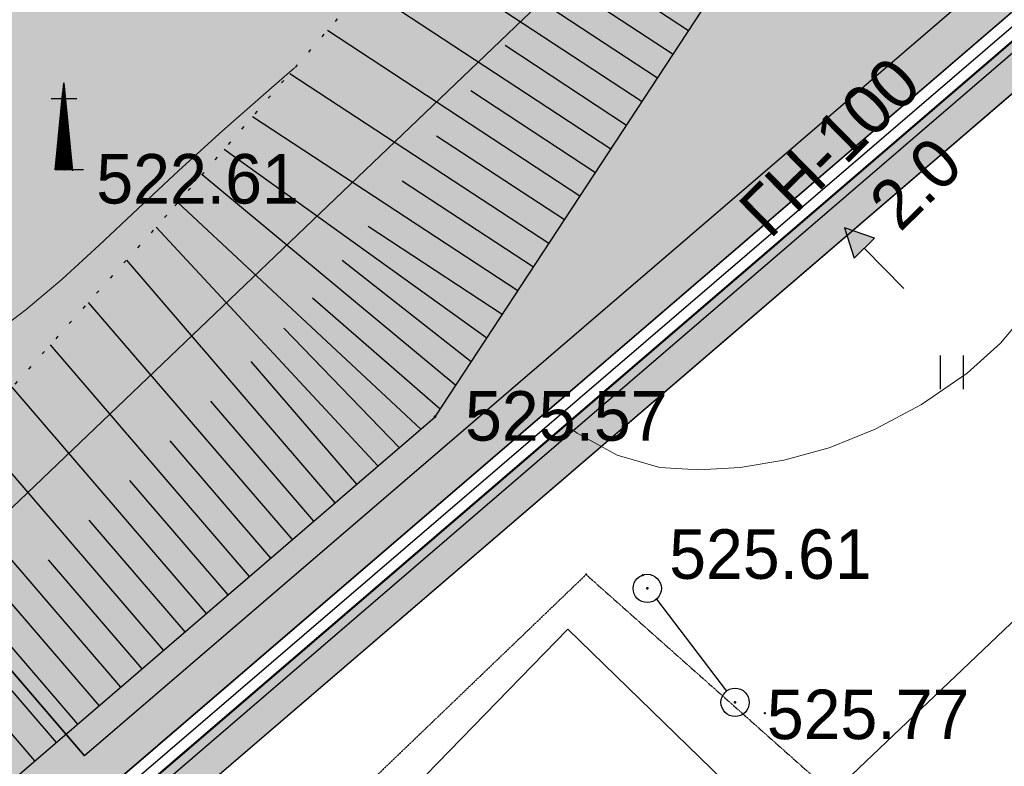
# Model space of a CAD drawing. Header units: millimetres. Extents: x 767170 to 66149698, y -983507 to 2493658.
# Tile 391 of 656: x 4655987 to 4673388, y -729797 to -716604. Entities that reach past the tile are written whole.
import ezdxf

# ---------------------------------------------------------------- set-up
doc = ezdxf.new("R2010")
doc.units = ezdxf.units.MM
for name, pattern in [('Д_ТРОТ_ТРУБА', [3, 1.5, -1.5]), ('ДОРОГИ_ГРУНТ', [7, 5, -2]), ('Контура низ откосов  Штриховая 0.1-0.5 - - - - - - -', [0.6, 0.1, -0.5])]:
    doc.linetypes.add(name, pattern=pattern)
for name, color, linetype in [('(004) Точки рельефа', 7, 'Continuous'), ('(007) Здания', 7, 'Continuous'), ('(013) Газ', 30, 'ИК_Газопровод -------г--------'), ('(022) Возд. Линии', 7, 'Continuous'), ('(025) Дорога', 7, 'Continuous'), ('(028) Гидротехн.', 7, 'Continuous'), ('(031) Горизонтали', 42, 'Continuous'), ('(035) Откосы', 7, 'Continuous'), ('(036) Растительность', 7, 'Continuous'), ('(040) Ограда', 7, 'Continuous'), ('METALL OG', 7, 'Continuous'), ('Пикет', 7, 'Continuous')]:
    doc.layers.add(name, color=color, linetype=linetype)
doc.layers.add('ВВГ 3х2.5', color=5, linetype='Continuous', lineweight=40)
doc.styles.add('BM-431', font='txt')
doc.styles.add('COMPLEX', font='tahoma.ttf')
doc.styles.add('D-431', font='txt')
doc.styles.add('FAYZXON', font='GOTHICB.TTF')
doc.styles.add('S', font='txtwr', dxfattribs={"oblique": 15})
doc.styles.get("Standard").update_dxf_attribs({"font": 'isocpeui.ttf'})
doc.linetypes.add('FENCELINE1', pattern='A,6.35,-2.54,[133,ltypeshp.shx,S=2.54,R=0,X=-2.54,Y=0],-2.54,25.4', length=36.83)
doc.linetypes.add('GAZ_VOZDUSH', pattern='A,1,-2,["~",Standard,S=3,R=0,X=-1.5,Y=-1.5],-1,10', length=14)
doc.linetypes.add('ИК_Газопровод -------г--------', pattern='A,9,-0.6,["Г",Standard,S=1.2,R=0,X=0,Y=-0.6],-1.2', length=10.8)
doc.linetypes.add('ОГРАДА_БЕТ', pattern='A,4,["|",Standard,S=0.8,R=0,X=0,Y=-0.8],4', length=8)
doc.dimstyles.new('MAGENTA genplan dimension', dxfattribs={"dimtxt": 1000, "dimasz": 500, "dimexe": 200, "dimexo": 300, "dimgap": 100, "dimtad": 1, "dimdec": 1, "dimlfac": 0.001, "dimzin": 1, "dimtxsty": 'FAYZXON', "dimblk": 'OBLIQUE', "dimcen": 0, "dimclrd": 142, "dimclre": 142, "dimclrt": 6, "dimadec": 0, "dimazin": 0, "dimtfac": 1, "dimtdec": 1, "dimtmove": 0, "dimatfit": 3, "dimldrblk": 'OBLIQUE', "dimfxl": 1, "dimlwd": 30, "dimlwe": 30, "dimarcsym": 0})

# ---------------------------------------------------------------- blocks, each defined once
blk = doc.blocks.new('_Oblique')
at = {"color": 0, "linetype": 'ByBlock', "lineweight": -2}
blk.add_line((-0.5, -0.5), (0.5, 0.5), dxfattribs=at)
blk = doc.blocks.new('*D294')
at = {"color": 142, "lineweight": 30, "transparency": 16777216}
for p, q in [((1989123, -731441), (1989123, -731185)), ((1992223, -731441), (1992223, -731185)), ((1989123, -731385), (1992223, -731385))]:
    blk.add_line(p, q, dxfattribs=at)
at = {"color": 142, "lineweight": 30, "transparency": 16777216, "xscale": 500, "yscale": 500, "zscale": 500, "rotation": 180}
blk.add_blockref('_Oblique', (1989123, -731385), dxfattribs=at)
at = {"color": 142, "lineweight": 30, "transparency": 16777216, "xscale": 500, "yscale": 500, "zscale": 500}
blk.add_blockref('_Oblique', (1992223, -731385), dxfattribs=at)
at = {"color": 6, "transparency": 16777216, "insert": (1990673, -730689), "char_height": 1000, "attachment_point": 5, "style": 'FAYZXON'}
blk.add_mtext('3,1', dxfattribs=at)
blk = doc.blocks.new('*D295')
at = {"color": 142, "lineweight": 30, "transparency": 16777216}
for p, q in [((1986356, -727461), (1986356, -724361)), ((1986433, -724361), (1986556, -724361)), ((1986433, -727461), (1986556, -727461))]:
    blk.add_line(p, q, dxfattribs=at)
at = {"color": 142, "lineweight": 30, "transparency": 16777216, "xscale": 500, "yscale": 500, "zscale": 500}
for p, rotation in [((1986356, -724361), 90), ((1986356, -727461), 270)]:
    blk.add_blockref('_Oblique', p, dxfattribs=dict(at, rotation=rotation))
at = {"color": 6, "transparency": 16777216, "insert": (1985661, -725911), "char_height": 1000, "attachment_point": 5, "rotation": 90, "style": 'FAYZXON'}
blk.add_mtext('3,1', dxfattribs=at)
blk = doc.blocks.new('I04010')
for p, q in [((-0.412273, 0.007146), (-0.412273, 1.207146)), ((0.387727, 1.207146), (0.387727, 0.007146))]:
    blk.add_line(p, q)
blk = doc.blocks.new('U1061-flat-5')
at = {"layer": '(022) Возд. Линии'}
blk.add_circle((0, 0), 0.25, dxfattribs=at)
at = {"color": 4, "oblique": 15}
blk.add_attdef('Z', (0.797, -0.495), '', height=1, dxfattribs=at)
blk = doc.blocks.new('U1061-flat-6')
at = {"layer": '(022) Возд. Линии'}
blk.add_circle((0, 0), 0.25, dxfattribs=at)
at = {"color": 4, "oblique": 15}
blk.add_attdef('Z', (0.797, -0.495), '', height=1, dxfattribs=at)
blk = doc.blocks.new('I03042-flat-1')
at = {"layer": '(028) Гидротехн.'}
for p, q in [((-0.012, 0), (0.144, 1.536)), ((0.132, 0), (0.132, 1.416)), ((0.138, 0), (0.138, 1.482)), ((0.144, 1.536), (0.294, -0.018)), ((0.144, 0), (0.144, 1.536)), ((0.15, 0), (0.15, 1.47)), ((0.156, 0), (0.156, 1.41)), ((-0.078, 1.26), (0.372, 1.26)), ((0.108, 0), (0.108, 1.236)), ((0.114, 0), (0.114, 1.296)), ((0.12, 0), (0.12, 1.356)), ((0.162, 0), (0.162, 1.35)), ((0.168, 0), (0.168, 1.29)), ((0.174, 0), (0.174, 1.224)), ((0.09, 0), (0.09, 1.056)), ((0.096, 0), (0.096, 1.116)), ((0.102, 0), (0.102, 1.176)), ((0.18, 0), (0.18, 1.164)), ((0.186, 0), (0.186, 1.104)), ((0.078, 0), (0.078, 0.93)), ((0.084, 0), (0.084, 0.996)), ((0.192, 0), (0.192, 1.044)), ((0.198, 0), (0.198, 0.978)), ((0.204, 0), (0.204, 0.918)), ((0.06, 0), (0.06, 0.75)), ((0.066, 0), (0.066, 0.81)), ((0.072, 0), (0.072, 0.87)), ((0.21, 0), (0.21, 0.858)), ((0.216, 0), (0.216, 0.798)), ((0.222, 0), (0.222, 0.732)), ((0.042, 0), (0.042, 0.57)), ((0.048, 0), (0.048, 0.63)), ((0.054, 0), (0.054, 0.69)), ((0.228, 0), (0.228, 0.672)), ((0.234, 0), (0.234, 0.612)), ((0.24, 0), (0.24, 0.552)), ((0.024, 0), (0.024, 0.384)), ((0.03, 0), (0.03, 0.444)), ((0.036, 0), (0.036, 0.504)), ((0.246, 0), (0.246, 0.486)), ((0.252, 0), (0.252, 0.426)), ((0.258, 0), (0.258, 0.366)), ((0.006, 0), (0.006, 0.204)), ((0.012, 0), (0.012, 0.264)), ((0.018, 0), (0.018, 0.324)), ((0.264, 0), (0.264, 0.306)), ((0.27, 0), (0.27, 0.24)), ((0.276, 0), (0.276, 0.18)), ((-0.012, 0), (-0.012, 0.018)), ((0.492, 0), (-0.012, 0)), ((-0.006, 0), (-0.006, 0.078)), ((0, 0), (0, 0.144)), ((0.282, 0), (0.282, 0.12)), ((0.288, 0), (0.288, 0.06)), ((0.294, -0.006), (0.294, 0))]:
    blk.add_line(p, q, dxfattribs=at)
for points in [[(0.186, 1.02), (0.186, 0.9), (0.654, 1.02), (0.54, 0.9)], [(0.654, 1.02), (0.54, 0.9), (0.672, 0.762), (0.552, 0.756)]]:
    blk.add_trace(points, dxfattribs=at)
at = {"color": 4, "style": 'S', "oblique": 15, "width": 1.035276}
blk.add_attdef('Z', (1.033, -0.095), '', height=1.159, dxfattribs=at)
blk = doc.blocks.new('wef-flat-7')
at = {"layer": '(025) Дорога', "linetype": 'Д_ТРОТ_ТРУБА'}
blk.add_hatch(color=0, dxfattribs=at).paths.add_polyline_path([(-1754815.989, -1398303.214), (-1754815.633, -1398302.864), (-1754816.161, -1398302.682)])
at = {"layer": '(022) Возд. Линии', "color": 0}
for points in [[(-1754816.161, -1398302.682), (-1754815.989, -1398303.214)], [(-1754815.11, -1398303.752), (-1754815.811, -1398303.039)]]:
    blk.add_lwpolyline(points, dxfattribs=at)
at = {"layer": '(025) Дорога', "color": 0, "linetype": 'Д_ТРОТ_ТРУБА'}
blk.add_lwpolyline([(-1754815.989, -1398303.214), (-1754815.633, -1398302.864), (-1754816.161, -1398302.682), (-1754815.989, -1398303.214)], close=True, dxfattribs=at)
blk.add_lwpolyline([(-1754815.989, -1398303.214), (-1754815.633, -1398302.864)], dxfattribs=at)
blk = doc.blocks.new('A$C05d28b1e')
at = {"layer": '(004) Точки рельефа', "color": 7, "linetype": 'ByBlock'}
blk.add_point((-75974, -121690), dxfattribs=at)
at = {"layer": '(004) Точки рельефа', "color": 7, "linetype": 'ByBlock', "lineweight": -2}
for p in [(-69421, -126056), (-65671, -129089), (-64118, -131102)]:
    blk.add_point(p, dxfattribs=at)
at = {"layer": '(013) Газ', "linetype": 'GAZ_VOZDUSH', "ltscale": 600, "flags": 128}
for points in [[(139039, 153682), (138885, 152734), (135454, 145357), (130316, 142546), (115842, 109039), (104824, 79051), (99727, 68744), (82201, 34139), (52809, 3628), (56082, -3749), (32593, -24350), (33828, -29046), (31852, -35564), (-6995, -77251), (-10648, -79274), (-22017, -90450), (-29954, -94459), (-74554, -132816), (-76953, -135094)], [(-29501, -81599), (-34885, -86796), (-57126, -108761), (-84722, -135134), (-87949, -138482), (-84911, -141883), (-86034, -142931)]]:
    blk.add_lwpolyline(points, dxfattribs=at)
at = {"layer": '(022) Возд. Линии', "linetype": 'ДОРОГИ_ГРУНТ', "ltscale": 600}
blk.add_lwpolyline([(-65507, -129278), (-64269, -130903)], dxfattribs=at)
at = {"layer": '(031) Горизонтали', "color": 42, "linetype": 'Continuous', "lineweight": 0, "ltscale": 600}
for points in [[(-67111, -126195), (-66907, -126346), (-66200, -126735), (-65446, -126949), (-64760, -126991), (-64026, -126952), (-63254, -126825), (-62457, -126603), (-61644, -126277), (-60826, -125841), (-60014, -125287), (-59426, -124756), (-58898, -124125), (-58410, -123403), (-57942, -122598), (-57473, -121717), (-56981, -120768), (-56447, -119760), (-55850, -118700), (-55168, -117596), (-54477, -116535), (-53738, -115399), (-52973, -114229), (-52713, -113832)], [(-77269, -124632), (-76648, -124161), (-76013, -123622), (-75357, -123025), (-74671, -122382), (-73948, -121703), (-73179, -121000), (-72358, -120281), (-71902, -119891)]]:
    blk.add_lwpolyline(points, dxfattribs=at)
blk.add_lwpolyline([(-68722, -124991), (-68722, -124991)], close=True, dxfattribs=at)
at = {"layer": '(035) Откосы', "ltscale": 600}
for p, q in [((-69338, -116940), (-65215, -119646)), ((-70000, -117702), (-65763, -120482)), ((-66974, -117893), (-64941, -119228)), ((-70662, -118464), (-66312, -121318)), ((-67579, -118692), (-65489, -120064)), ((-71323, -119225), (-66860, -122153)), ((-68184, -119491), (-66038, -120900)), ((-71985, -119987), (-67409, -122989)), ((-68789, -120290), (-66586, -121736)), ((-72647, -120749), (-67957, -123825)), ((-69394, -121089), (-67135, -122571)), ((-73147, -121325), (-68506, -124661)), ((-73537, -121774), (-69054, -125497)), ((-69999, -121888), (-67683, -123407)), ((-73964, -122266), (-69673, -126272)), ((-74352, -122705), (-70431, -126924)), ((-70605, -122686), (-68232, -124243)), ((-74875, -123286), (-71189, -127575)), ((-71062, -123290), (-68780, -125079)), ((-75549, -124036), (-71948, -128227)), ((-71586, -123953), (-69329, -125915)), ((-72095, -124492), (-70052, -126598)), ((-76223, -124785), (-72706, -128878)), ((-72674, -125080), (-70810, -127249)), ((-76897, -125535), (-73465, -129530)), ((-73390, -125781), (-71569, -127901)), ((-77571, -126285), (-74223, -130182)), ((-74106, -126482), (-72327, -128553)), ((-78245, -127035), (-74981, -130833)), ((-74823, -127182), (-73085, -129204)), ((-78919, -127784), (-75740, -131485)), ((-75539, -127883), (-73844, -129856)), ((-79593, -128534), (-76498, -132136)), ((-76255, -128583), (-74602, -130507)), ((-76971, -129284), (-75360, -131159)), ((-77687, -129985), (-76119, -131810))]:
    blk.add_line(p, q, dxfattribs=at)
at = {"layer": '(035) Откосы', "linetype": 'Контура низ откосов  Штриховая 0.1-0.5 - - - - - - -', "ltscale": 600}
blk.add_lwpolyline([(-58043, -62121), (-51597, -72270), (-40161, -84572), (-36241, -91710), (-36416, -92038), (-37251, -92867), (-52689, -103803), (-66190, -113316), (-74159, -122490), (-84579, -134080)], dxfattribs=at)
at = {"layer": '(035) Откосы', "ltscale": 600}
blk.add_lwpolyline([(-82186, -137023), (-69421, -126056), (-64578, -118675), (-47013, -107040), (-32314, -93471), (-31996, -93107), (-31938, -92630), (-37675, -83853), (-49817, -71663), (-58043, -62121)], dxfattribs=at)
at = {"layer": '(040) Ограда', "linetype": 'ОГРАДА_БЕТ', "ltscale": 600, "flags": 128}
blk.add_lwpolyline([(-84579, -134080), (-82186, -137023), (-81425, -137959), (-27799, -91911)], dxfattribs=at)
at = {"layer": '(040) Ограда', "ltscale": 600}
blk.add_lwpolyline([(-84889, -134332), (-82496, -137275), (-81476, -138531), (-27538, -92214)], dxfattribs=at)
at = {"layer": '(022) Возд. Линии', "xscale": 1000, "yscale": 1000, "zscale": 1000}
for name, p in [('I03042-flat-1', (-76124, -121690)), ('wef-flat-7', (1754753976, 1398179963)), ('U1061-flat-5', (-65671, -129089)), ('U1061-flat-6', (-64118, -131102))]:
    blk.add_blockref(name, p, dxfattribs=at)
at = {"layer": '(036) Растительность', "linetype": 'Continuous', "xscale": 500, "yscale": 500, "zscale": 500}
blk.add_blockref('I04010', (-60280, -125574), dxfattribs=at)
at = {"layer": '(004) Точки рельефа', "linetype": 'ByBlock', "char_height": 875, "attachment_point": 4, "style": 'D-431'}
for s, insert in [('522.61', (-75407, -121856)), ('525.57', (-68891, -126046)), ('525.61', (-65283, -128488)), ('525.77', (-63557, -131321))]:
    blk.add_mtext(s, dxfattribs=dict(at, insert=insert))
at = {"layer": '(013) Газ', "color": 0, "linetype": 'Continuous', "style": 'BM-431'}
for s, p in [('ГН-100', (-63503, -122933)), ('2.0', (-61203, -122809))]:
    blk.add_text(s, height=875, rotation=44.5088, dxfattribs=at).set_placement(p)
blk = doc.blocks.new('asdaw1234141')
at = {"layer": '(004) Точки рельефа', "color": 7, "linetype": 'ByBlock', "lineweight": -2}
for p in [(-53756, -63887), (-50006, -66920), (-48453, -68933)]:
    blk.add_point(p, dxfattribs=at)
at = {"layer": '(007) Здания', "elevation": 525677}
blk.add_lwpolyline([(-57044, -73433), (-51409, -67639), (-48226, -70734), (-53861, -76528)], close=True, dxfattribs=at)
at = {"layer": '(013) Газ', "linetype": 'GAZ_VOZDUSH', "ltscale": 600, "flags": 128}
blk.add_lwpolyline([(-13836, -19430), (-19220, -24627), (-41461, -46592), (-69057, -72965), (-72284, -76313), (-69246, -79714), (-70369, -80762)], dxfattribs=at)
at = {"layer": '(022) Возд. Линии', "linetype": 'ДОРОГИ_ГРУНТ', "ltscale": 600}
blk.add_lwpolyline([(-49842, -67109), (-48604, -68734)], dxfattribs=at)
at = {"layer": '(025) Дорога', "linetype": 'Д_ТРОТ_ТРУБА', "elevation": 525688}
blk.add_lwpolyline([(-51087, -66676), (-58070, -73377), (-51457, -80093), (-44337, -72674), (-51087, -66676)], dxfattribs=at)
at = {"layer": '(031) Горизонтали', "color": 42, "linetype": 'Continuous', "lineweight": 0, "ltscale": 600}
blk.add_lwpolyline([(-51446, -64026), (-51242, -64177), (-50535, -64566), (-49781, -64780), (-49095, -64822), (-48361, -64783), (-47589, -64656), (-46792, -64434), (-45979, -64108), (-45161, -63672), (-44349, -63118), (-43761, -62587), (-43233, -61956), (-42745, -61234), (-42277, -60429), (-41808, -59548), (-41316, -58599), (-40782, -57591), (-40185, -56531), (-39503, -55427), (-38812, -54366), (-38073, -53230), (-37308, -52060), (-37048, -51663)], dxfattribs=at)
blk.add_lwpolyline([(-53057, -62822), (-53057, -62822)], close=True, dxfattribs=at)
at = {"layer": '(035) Откосы', "ltscale": 600}
for p, q in [((-53673, -54771), (-49550, -57477)), ((-54335, -55533), (-50098, -58313)), ((-51309, -55724), (-49276, -57059)), ((-54997, -56295), (-50647, -59149)), ((-51914, -56523), (-49824, -57895)), ((-55658, -57056), (-51195, -59984)), ((-52519, -57322), (-50373, -58731)), ((-56320, -57818), (-51744, -60820)), ((-53124, -58121), (-50921, -59567)), ((-56982, -58580), (-52292, -61656)), ((-53729, -58920), (-51470, -60402)), ((-57482, -59156), (-52841, -62492)), ((-57872, -59605), (-53389, -63328)), ((-54334, -59719), (-52018, -61238)), ((-58299, -60097), (-54008, -64103)), ((-58687, -60536), (-54766, -64755)), ((-54940, -60517), (-52567, -62074)), ((-59210, -61117), (-55524, -65406)), ((-55397, -61121), (-53115, -62910)), ((-59884, -61867), (-56283, -66058)), ((-55921, -61784), (-53664, -63746)), ((-56430, -62323), (-54387, -64429)), ((-60558, -62616), (-57041, -66709)), ((-57009, -62911), (-55145, -65080)), ((-61232, -63366), (-57800, -67361)), ((-57725, -63612), (-55904, -65732)), ((-61906, -64116), (-58558, -68013)), ((-58441, -64313), (-56662, -66384)), ((-62580, -64866), (-59316, -68664)), ((-59158, -65013), (-57420, -67035)), ((-63254, -65615), (-60075, -69316)), ((-59874, -65714), (-58179, -67687)), ((-63928, -66365), (-60833, -69967)), ((-60590, -66414), (-58937, -68338)), ((-61306, -67115), (-59695, -68990)), ((-62022, -67816), (-60454, -69641))]:
    blk.add_line(p, q, dxfattribs=at)
at = {"layer": '(040) Ограда', "linetype": 'ОГРАДА_БЕТ', "ltscale": 600, "flags": 128}
blk.add_lwpolyline([(-68914, -71911), (-66521, -74854), (-65760, -75790), (-12134, -29742)], dxfattribs=at)
at = {"layer": '(040) Ограда', "ltscale": 600}
blk.add_lwpolyline([(-69224, -72163), (-66831, -75106), (-65811, -76362), (-11873, -30045)], dxfattribs=at)
at = {"layer": 'Пикет', "color": 7, "linetype": 'ByBlock', "lineweight": -2, "transparency": 16777216}
for p in [(-51087, -66676, 525981), (-50081, -66688, 526119), (-47927, -69124, 526016)]:
    blk.add_point(p, dxfattribs=at)
at = {"layer": '(022) Возд. Линии', "xscale": 1000, "yscale": 1000, "zscale": 1000}
for name, p in [('wef-flat-7', (1754769641, 1398242132)), ('U1061-flat-5', (-50006, -66920)), ('U1061-flat-6', (-48453, -68933))]:
    blk.add_blockref(name, p, dxfattribs=at)
at = {"layer": '(036) Растительность', "linetype": 'Continuous', "xscale": 500, "yscale": 500, "zscale": 500}
blk.add_blockref('I04010', (-44615, -63405), dxfattribs=at)
at = {"layer": '(004) Точки рельефа', "linetype": 'ByBlock', "char_height": 875, "attachment_point": 4, "style": 'D-431'}
for s, insert in [('522.61', (-59742, -59687)), ('525.57', (-53226, -63877))]:
    blk.add_mtext(s, dxfattribs=dict(at, insert=insert))
at = {"layer": '(013) Газ', "color": 0, "linetype": 'Continuous', "style": 'BM-431'}
for s, p in [('ГН-100', (-47838, -60764)), ('2.0', (-45538, -60640))]:
    blk.add_text(s, height=875, rotation=44.5088, dxfattribs=at).set_placement(p)
at = {"color": 4, "oblique": 15}
for p in [(7915, -43169, 526510), (-14957, -65237, 525926), (-30354, -80716, 525694), (-52139, -102428, 524466)]:
    blk.add_attdef('Z', p, '', height=1000, rotation=4.8022, dxfattribs=at)
blk = doc.blocks.new('A$C204b781e')
h = blk.add_hatch(color=1)
h.dxf.hatch_style = 1
h.paths.add_polyline_path([(-1750, 1750), (1750, 1750), (1750, -1750), (-1750, -1750)])
for p, q in [((-4299.18, 1550), (-4779.18, 1550)), ((-4299.18, -1550), (-4779.18, -1550))]:
    blk.add_line(p, q)
for points in [[(1750, 1750), (1750, 2550), (-1750, 2550), (-1750, 1750)], [(-1750, -1750), (-1750, -2550), (1750, -2550), (1750, -1750)]]:
    blk.add_lwpolyline(points)
at = {"ltscale": 0.2}
blk.add_lwpolyline([(-1750, 1750), (1750, 1750), (1750, -1750), (-1750, -1750)], close=True, dxfattribs=at)
at = {"color": 2, "ltscale": 0.2}
blk.add_lwpolyline([(-1550, 1550), (1550, 1550), (1550, -1550), (-1550, -1550)], close=True, dxfattribs=at)
for centre in [(-5769.45, 1550), (-5791.68, -1550), (-1550, -6751.43), (1550, -6751.43)]:
    blk.add_circle(centre, 877.5)
at = {"ltscale": 50}
for s, p in [('Б', (-6363.77, 1129.49)), ('А', (-6386, -1970.51)), ('1', (-2199.03, -7262.02)), ('2', (900.97, -7262.02))]:
    blk.add_text(s, height=1080, dxfattribs=at).set_placement(p)
dim = blk.add_linear_dim(base=(-4316.6, 1550), p1=(-4539.18, -1550), p2=(-4539.18, 1550), angle=90, dimstyle='MAGENTA genplan dimension')
dim.commit()
dim.dimension.update_dxf_attribs({"geometry": '*D295', "text_midpoint": (-5011.78, 0), "insert": (-1990672.56, 725911.28)})
dim = blk.add_linear_dim(base=(1550, -5473.25), p1=(-1550, -5830.12), p2=(1550, -5830.12), dimstyle='MAGENTA genplan dimension')
dim.commit()
dim.dimension.update_dxf_attribs({"geometry": '*D294', "text_midpoint": (0, -4778.07), "insert": (-1990672.56, 725911.28)})

msp = doc.modelspace()

# ---------------------------------------------------------------- hatches: boundary and pattern name
at = {"true_color": 0xb1ab95}
h = msp.add_hatch(color=253, dxfattribs=at)
h.dxf.hatch_style = 1
edge = h.paths.add_edge_path(flags=17)
edge.add_line((4648328.86, -738071.2), (4647915.34, -737503.02))
edge.add_line((4647915.34, -737503.02), (4646931.78, -738360.79))
edge.add_line((4646931.78, -738360.79), (4609545.14, -686990.45))
edge.add_line((4609545.14, -686990.45), (4554229.9, -602908.45))
edge.add_arc((4559661.29, -598492.56), 7000, 211.28657, 219.112196, ccw=False)
edge.add_line((4553679.22, -602127.79), (4553229.88, -601388.36))
edge.add_line((4553229.88, -601388.36), (4533953.64, -572087.48))
edge.add_line((4533953.64, -572087.48), (4602632.28, -530361.44))
edge.add_line((4602632.28, -530361.44), (4604789.51, -533892.39))
edge.add_line((4604789.51, -533892.39), (4616540.26, -527093.09))
edge.add_line((4616540.26, -527093.09), (4614274.15, -523338.35))
edge.add_line((4614274.15, -523338.35), (4613999.59, -524427.82))
edge.add_line((4613999.59, -524427.82), (4615281.05, -526536.56))
edge.add_line((4615281.05, -526536.56), (4605026.09, -532768.38))
edge.add_line((4605026.09, -532768.38), (4603727.79, -530631.93))
edge.add_line((4603727.79, -530631.93), (4613982.76, -524400.11))
edge.add_line((4613982.76, -524400.11), (4614272.47, -523289.38))
edge.add_line((4614272.47, -523289.38), (4661746.18, -494446.5))
edge.add_line((4661746.18, -494446.5), (4666840.86, -503524.83))
edge.add_line((4666840.86, -503524.83), (4664029.81, -505186.6))
edge.add_line((4664029.81, -505186.6), (4667083.12, -510351.6))
edge.add_line((4667083.12, -510351.6), (4669777.97, -508758.53))
edge.add_line((4669777.97, -508758.53), (4723113.12, -603797.76))
edge.add_line((4723113.12, -603797.76), (4692488.82, -624059.16))
edge.add_line((4692488.82, -624059.16), (4692257.35, -629108.35))
edge.add_line((4692257.35, -629108.35), (4693613.74, -630946.33))
edge.add_line((4693613.74, -630946.33), (4672742.68, -649693.55))
edge.add_line((4672742.68, -649693.55), (4703709.99, -689621.19))
edge.add_line((4703709.99, -689621.19), (4657133.67, -729612.65))
edge.add_line((4657133.67, -729612.65), (4654266.42, -726274.34))
edge.add_line((4654266.42, -726274.34), (4649895.98, -730028.08))
edge.add_line((4649895.98, -730028.08), (4652913.13, -734173.73))
edge.add_line((4652913.13, -734173.73), (4654023.68, -733205.21))
edge.add_line((4654023.68, -733205.21), (4651482.87, -730246.98))
edge.add_line((4651482.87, -730246.98), (4654137.97, -727966.53))
edge.add_line((4654137.97, -727966.53), (4656679.31, -730925.39))
edge.add_line((4656679.31, -730925.39), (4704671.28, -689718.44))
edge.add_line((4704671.28, -689718.44), (4673694.92, -649779.14))
edge.add_line((4673694.92, -649779.14), (4694554.49, -631042.24))
edge.add_line((4694554.49, -631042.24), (4692967.99, -628892.43))
edge.add_line((4692967.99, -628892.43), (4693171.79, -624446.63))
edge.add_line((4693171.79, -624446.63), (4724041.97, -604022.56))
edge.add_line((4724041.97, -604022.56), (4662002, -493472.01))
edge.add_line((4662002, -493472.01), (4532970.04, -571866.01))
edge.add_line((4532970.04, -571866.01), (4608969.43, -687388.99))
edge.add_line((4608969.43, -687388.99), (4646815.68, -739390.85))
edge.add_line((4646815.68, -739390.85), (4648328.86, -738071.2))
h.paths.add_polyline_path([(4608640.46, -687616.72), (4532407.98, -571739.45), (4662148.18, -492915.16), (4724572.74, -604151.02), (4693562.06, -624668.05), (4693374.06, -628769.05), (4695092.06, -631097.05), (4674239.06, -649828.05), (4705218.78, -689771.68), (4656939.91, -731228.8), (4657460.9, -731835.39), (4654805.8, -734115.84), (4654284.31, -733508.66), (4653149.42, -734498.41), (4654323.65, -736111.82), (4659153.09, -731963.84), (4658306.41, -730978.06), (4706180.05, -689868.9), (4675191.31, -649913.64), (4696032.82, -631192.96), (4694084.7, -628553.13), (4694245.04, -625055.52), (4725501.59, -604375.82), (4662404, -491940.66), (4531424.38, -571517.97), (4608064.75, -688015.26), (4646633.24, -741009.51), (4648978.66, -738964.05), (4648565.15, -738395.87), (4646749.34, -739979.46)])
at = {"true_color": 0x7abf6e, "transparency": 33554687}
h = msp.add_hatch(color=83, dxfattribs=at)
h.dxf.hatch_style = 1
edge = h.paths.add_edge_path()
edge.add_line((4672742.68, -649693.55), (4693613.74, -630946.33))
edge.add_line((4693613.74, -630946.33), (4692257.35, -629108.35))
edge.add_line((4692257.35, -629108.35), (4692488.82, -624059.16))
edge.add_line((4692488.82, -624059.16), (4723113.12, -603797.76))
edge.add_line((4723113.12, -603797.76), (4669777.97, -508758.53))
edge.add_line((4669777.97, -508758.53), (4667083.12, -510351.6))
edge.add_line((4667083.12, -510351.6), (4662899.68, -512755.05))
edge.add_arc((4664394.14, -515356.32), 3000, 119.878037, 209.878037)
edge.add_line((4661792.88, -516850.78), (4690723.46, -567207.27))
edge.add_line((4690723.46, -567207.27), (4699594.97, -582648.98))
edge.add_arc((4693525.35, -586136.06), 7000, -55.270017, 29.878037, ccw=False)
edge.add_line((4697513.32, -591888.99), (4686480.43, -598526.33))
edge.add_arc((4688023.91, -601098.81), 3000, 120.963657, 139.566005)
edge.add_line((4685740.45, -599153.09), (4690419.05, -606846.5))
edge.add_arc((4698537.81, -605125.89), 8299.08, 65.859243, 191.965676, ccw=False)
edge.add_line((4701931.97, -597552.62), (4708872.89, -593333.25))
edge.add_line((4708872.89, -593333.25), (4711470.14, -597605.76))
edge.add_line((4711470.14, -597605.76), (4704634.12, -601761.35))
edge.add_line((4704634.12, -601761.35), (4704066.14, -602106.62))
edge.add_arc((4698537.81, -605125.89), 6299.08, 28.640917, 117.796969)
edge.add_arc((4696529.59, -601324.68), 2000, 0, 117.687433, ccw=False)
edge.add_arc((4696529.59, -601324.68), 2000, -180, 0, ccw=False)
edge.add_arc((4696529.59, -601324.68), 2000, 118.008419, 180, ccw=False)
edge.add_arc((4698537.81, -605125.89), 6299.08, 117.898884, 214.625333)
edge.add_line((4693354.39, -608705.08), (4696316.59, -610327.73))
edge.add_line((4696316.59, -610327.73), (4696411.61, -614558.72))
edge.add_line((4696411.61, -614558.72), (4694992.63, -615421.02))
edge.add_arc((4686112.27, -616126.95), 8908.37, -114.382837, 4.545082, ccw=False)
edge.add_arc((4668167.93, -627035.68), 14537.88, -112.551967, 11.084172, ccw=False)
edge.add_arc((4654709.16, -639325.57), 7964.66, 229.589974, 351.797706, ccw=False)
edge.add_line((4649546.04, -645390.06), (4646836.72, -647036.48))
edge.add_line((4646836.72, -647036.48), (4643125.07, -645003.28))
edge.add_line((4643125.07, -645003.28), (4643030.05, -640772.3))
edge.add_line((4643030.05, -640772.3), (4643983.78, -640192.73))
edge.add_line((4643983.78, -640192.73), (4637647.37, -629771.26))
edge.add_line((4637647.37, -629771.26), (4624493.01, -636846.38))
edge.add_line((4624493.01, -636846.38), (4619720.98, -655211.31))
edge.add_line((4619720.98, -655211.31), (4635792.02, -694634.25))
edge.add_line((4635792.02, -694634.25), (4641848.11, -689660.84))
edge.add_arc((4639944.17, -687342.43), 3000, 309.393717, 399.393717)
edge.add_line((4642262.58, -685438.49), (4640358.64, -683120.09))
edge.add_line((4640358.64, -683120.09), (4670497.97, -658368.9))
edge.add_line((4670497.97, -658368.9), (4688272.08, -680012.3))
edge.add_line((4688272.08, -680012.3), (4690802.79, -683103.18))
edge.add_line((4690802.79, -683103.18), (4687707.13, -685644.58))
edge.add_line((4687707.13, -685644.58), (4685169.05, -682552.96))
edge.add_line((4685169.05, -682552.96), (4685174.86, -682548.2))
edge.add_line((4685174.86, -682548.2), (4683909.14, -681006.43))
edge.add_line((4683909.14, -681006.43), (4646016.76, -712117.88))
edge.add_line((4646016.76, -712117.88), (4655526.82, -725184.98))
edge.add_line((4655526.82, -725184.98), (4654263.05, -726270.42))
edge.add_line((4654263.05, -726270.42), (4657133.67, -729612.65))
edge.add_line((4657133.67, -729612.65), (4703709.99, -689621.19))
edge.add_line((4703709.99, -689621.19), (4672742.68, -649693.55))

# ---------------------------------------------------------------- block references
at = {"rotation": 40.65906120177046}
msp.add_blockref('A$C204b781e', (4654471.88, -731041.18), dxfattribs=at)

# ---------------------------------------------------------------- next in the draw order: block references
at = {"color": 5, "lineweight": 50}
msp.add_blockref('A$C05d28b1e', (4732748.06, -597565.05), dxfattribs=at)

# ---------------------------------------------------------------- next in the draw order: linework, layer by layer
for points in [[(4649025.24, -738923.43), (4646633.24, -741009.51), (4608064.75, -688015.26), (4531424.38, -571517.97), (4662404, -491940.66), (4725501.59, -604375.82), (4694245.04, -625055.52), (4694084.7, -628553.13), (4696032.82, -631192.96), (4675191.31, -649913.64), (4706180.05, -689868.9), (4658306.41, -730978.06), (4659153.09, -731963.84), (4654323.65, -736111.82)], [(4672742.68, -649693.55), (4703709.99, -689621.19), (4657133.67, -729612.65), (4654266.42, -726274.34), (4649895.98, -730028.08), (4652913.13, -734173.73), (4654023.68, -733205.21), (4651482.87, -730246.98), (4654137.97, -727966.53), (4656679.31, -730925.39), (4704671.28, -689718.44), (4673694.92, -649779.14)], [(4674239.06, -649828.05), (4705218.78, -689771.68), (4656939.91, -731228.8), (4657460.9, -731835.39), (4654805.8, -734115.84), (4654284.31, -733508.66), (4653149.42, -734498.41), (4654323.65, -736111.82), (4659153.09, -731963.84), (4658306.41, -730978.06), (4706180.05, -689868.9), (4675191.31, -649913.64)], [(4645990.74, -753451.75), (4675456.02, -725409.97)], [(4649790.68, -730118.52), (4654266.42, -726274.34), (4657133.67, -729612.65)]]:
    msp.add_lwpolyline(points)
at = {"layer": 'METALL OG', "color": 5, "lineweight": 30, "ltscale": 120}
for points in [[(4656679.31, -730925.39), (4704671.28, -689718.44)], [(4705218.78, -689771.68), (4656939.91, -731228.8)]]:
    msp.add_lwpolyline(points, dxfattribs=at)
at = {"layer": 'METALL OG', "color": 5, "linetype": 'FENCELINE1', "lineweight": 30, "ltscale": 80}
msp.add_lwpolyline([(4656809.61, -731077.1), (4704945.03, -689745.06)], dxfattribs=at)

# ---------------------------------------------------------------- next in the draw order: block references
at = {"layer": 'ВВГ 3х2.5', "color": 1, "lineweight": 40}
msp.add_blockref('asdaw1234141', (4717083.06, -659734.05), dxfattribs=at)

# ---------------------------------------------------------------- next in the draw order: texts
at = {"insert": (3944978.03, -720417.04), "char_height": 1941.3376, "width": 89869.9222, "attachment_point": 1, "style": 'COMPLEX'}
msp.add_mtext('\\pi7550.84882;{\\fTahoma|b1|i0|c204|p34;Yer ishlarining kartogrammasi birinchi bosqichda smeta \\P\\pi1574.29308;hujjatlariga kiritilganligi sababli bu bosqichda smeta hujjatlarida \\P\\pi32037.25658;hisobga olinnmaydi}', dxfattribs=at)

doc.saveas('drawing.dxf')
